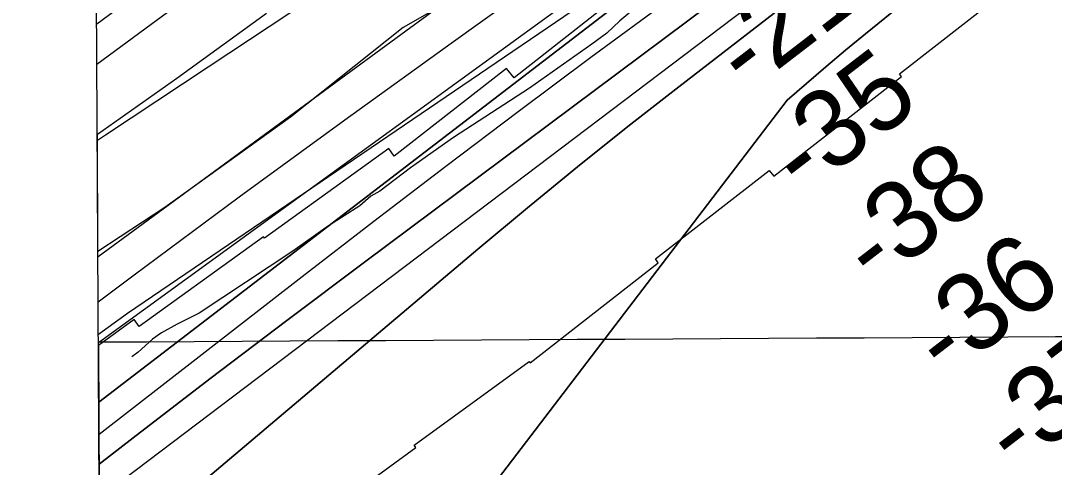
# Model space of a CAD drawing. Extents: x 3477039 to 3515015, y 546746 to 572297.
# Drawn here: x 3481169 to 3482058, y 558060 to 558445 of the extents above; entities that cross this region are included whole.
import ezdxf

# ---------------------------------------------------------------- set-up
doc = ezdxf.new("R2010")
doc.units = 0
for name, color, linetype in [('V-GRID-FRAM', 7, 'Continuous'), ('V-GRID-MAJR', 7, 'Continuous'), ('V-LEVE-TOET', 7, 'Continuous'), ('V-RIVR-EDGE', 7, 'Continuous'), ('V-RIVR-RANG', 7, 'Continuous'), ('V-RRAP-FSHR', 7, 'Continuous'), ('V-RRAP-RVMT', 7, 'Continuous'), ('V-SITE-VEGE', 7, 'Continuous'), ('V-SURV-LINE', 7, 'Continuous'), ('V-TOPO-DPTH', 7, 'Continuous'), ('V-TOPO-MINR', 7, 'Continuous'), ('V-TOPO-WATR', 7, 'Continuous')]:
    doc.layers.add(name, color=color, linetype=linetype)

msp = doc.modelspace()

# ---------------------------------------------------------------- linework, layer by layer
at = {"layer": 'V-GRID-FRAM'}
msp.add_lwpolyline([(3481168.518, 570290.238), (3512799.986, 570478.871), (3512916.353, 552296.053), (3481269.0160000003, 552107.327), (3481168.518, 570290.238)], dxfattribs=at)
at = {"layer": 'V-GRID-MAJR'}
msp.add_spline([(3481235.517, 558168.281), (3486509.202, 558197.813), (3491782.883, 558228.111), (3497056.56, 558259.177), (3502330.233, 558291.01), (3507603.9, 558323.61), (3512877.563, 558356.976), (3512877.5640000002, 558356.976)], degree=3, dxfattribs=at)
at = {"layer": 'V-LEVE-TOET'}
msp.add_lwpolyline([(3481234.195082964, 558407.4089459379), (3481280.788, 558441.858), (3481412.595, 558538.706), (3481544.986, 558634.96), (3481670.272, 558724.199), (3481805.639, 558825.731), (3481903.775, 558901.018), (3482025.5470000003, 558992.633), (3482136.696, 559079.017)], dxfattribs=at)
at = {"layer": 'V-RIVR-EDGE'}
for p, q in [((3481698.2744297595, 558456.2655974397), (3481684.2777987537, 558444.5673352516)), ((3481684.2777987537, 558444.5673352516), (3481673.0774546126, 558433.9795750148)), ((3481673.0774546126, 558433.9795750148), (3481660.2037592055, 558424.51336886)), ((3481660.2037592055, 558424.51336886), (3481606.474158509, 558386.6540703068)), ((3481606.474158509, 558386.6540703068), (3481541.0007055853, 558344.3541454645)), ((3481541.0007055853, 558344.3541454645), (3481504.061259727, 558318.1862015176)), ((3481504.061259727, 558318.1862015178), (3481477.7524011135, 558298.1377611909)), ((3481469.919482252, 558293.687464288), (3481460.400778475, 558285.3303785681)), ((3481477.752401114, 558298.1377611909), (3481469.9194822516, 558293.687464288)), ((3481460.400778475, 558285.3303785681), (3481433.5401226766, 558268.0768435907)), ((3481433.5401226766, 558268.0768435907), (3481402.7574813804, 558246.3633410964)), ((3481402.7574813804, 558246.3633410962), (3481322.171369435, 558192.9266218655)), ((3481322.171369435, 558192.9266218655), (3481303.1519215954, 558183.4756123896)), ((3481289.7250474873, 558176.2456068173), (3481281.889365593, 558170.6779003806)), ((3481303.1519215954, 558183.4756123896), (3481289.7250474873, 558176.2456068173)), ((3481281.889365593, 558170.6779003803), (3481269.5702304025, 558159.5341984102)), ((3481269.5702304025, 558159.5341984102), (3481264.174103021, 558155.4045292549))]:
    msp.add_line(p, q, dxfattribs=at)
at = {"layer": 'V-RRAP-FSHR'}
msp.add_lwpolyline([(3481235.479344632, 558175.0499377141), (3481260.4428451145, 558193.1714592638), (3481664.820445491, 558468.2199075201), (3481750.0889255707, 558561.2871716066), (3481840.825565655, 558681.3634597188), (3481906.3636137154, 558774.6293798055), (3482006.9367978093, 558887.3287719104), (3482130.171101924, 558983.5356199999), (3482200.9970859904, 559023.3917480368), (3482476.905694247, 559192.1162281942), (3482732.0414384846, 559365.8153003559), (3482809.3063345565, 559398.4931883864), (3482880.6279346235, 559442.7054124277), (3483189.6875189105, 559671.4506286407), (3483435.3512631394, 559838.6841647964), (3483794.6871994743, 560115.6474930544), (3484011.1055036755, 560303.9078452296), (3484237.0101438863, 560525.1594294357), (3484364.2073280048, 560616.4981815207), (3484735.59369635, 560876.4467257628)], dxfattribs=at)
at = {"layer": 'V-RRAP-RVMT'}
for p, q in [((3481690.8990000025, 558472.1770000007), (3481593.2320000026, 558395.5060000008)), ((3481925.1300000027, 558399.0520000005), (3482021.3090000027, 558474.1300000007)), ((3481586.7280000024, 558403.7230000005), (3481490.106000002, 558328.2100000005)), ((3481593.2320000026, 558395.5060000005), (3481586.7280000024, 558403.7230000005)), ((3481926.9130000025, 558396.7680000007), (3481925.1300000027, 558399.0520000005)), ((3481816.9820000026, 558310.8620000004), (3481926.9130000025, 558396.7680000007)), ((3481485.3440000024, 558334.6910000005), (3481378.5020000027, 558257.5560000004)), ((3481490.106000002, 558328.2100000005), (3481485.3440000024, 558334.6910000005)), ((3481714.9460000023, 558239.8450000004), (3481812.8220000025, 558315.8530000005)), ((3481812.8220000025, 558315.8530000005), (3481816.9820000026, 558310.8620000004)), ((3481377.4570000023, 558258.8290000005), (3481270.6140000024, 558181.4650000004)), ((3481378.5020000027, 558257.5560000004), (3481377.4570000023, 558258.8290000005)), ((3481717.3230000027, 558236.4610000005), (3481714.9460000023, 558239.8450000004)), ((3481607.0940000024, 558150.4090000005), (3481717.3230000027, 558236.4610000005)), ((3481266.0850000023, 558187.4830000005), (3481235.533001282, 558165.3419426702)), ((3481270.6140000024, 558181.4650000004), (3481266.0850000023, 558187.4830000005)), ((3481235.533001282, 558165.3419426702), (3481237.0653107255, 557888.1041246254)), ((3481507.3470000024, 558079.5810000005), (3481606.3730000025, 558151.4670000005)), ((3481606.3730000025, 558151.4670000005), (3481607.0940000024, 558150.4090000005)), ((3481395.671000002, 557995.2200000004), (3481508.8320000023, 558077.5090000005)), ((3481508.8320000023, 558077.5090000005), (3481507.3470000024, 558079.5810000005))]:
    msp.add_line(p, q, dxfattribs=at)
at = {"layer": 'V-SITE-VEGE'}
for p, q in [((3481614.194, 558505.678), (3481497.872, 558438.7409999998)), ((3481302.855, 558395.2390000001), (3481380.2770000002, 558451.2419999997)), ((3481497.872, 558438.7409999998), (3481400.903, 558361.6829999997)), ((3481234.528553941, 558347.074679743), (3481302.855, 558395.2390000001)), ((3481400.903, 558361.683), (3481292.748, 558284.103)), ((3481235.0867847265, 558246.0750508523), (3481234.528553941, 558347.074679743)), ((3481292.748, 558284.103), (3481235.0867847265, 558246.0750508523))]:
    msp.add_line(p, q, dxfattribs=at)
at = {"layer": 'V-SURV-LINE'}
msp.add_lwpolyline([(3482233.7177820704, 559176.383959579), (3481234.0049177, 558441.815183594)], dxfattribs=at)
at = {"layer": 'V-TOPO-DPTH'}
for points in [[(3483258.0969666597, 559622.4089991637), (3483216.128116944, 559593.3943183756), (3483174.05056909, 559564.5359292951), (3482656.9522254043, 559212.013813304), (3482622.193199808, 559188.2483233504), (3482587.4773858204, 559164.4200604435), (3482552.8263892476, 559140.4976381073), (3482518.218604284, 559116.5124428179), (3482489.91286442, 559096.8379972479), (3482441.21851361, 559062.9200777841), (3482392.569355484, 559028.9375977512), (3482343.9879863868, 558994.858276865), (3482295.4518099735, 558960.7143954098), (3481776.7899834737, 558595.0771223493), (3481757.1924210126, 558581.2273626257), (3481737.616455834, 558567.3472181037), (3481718.0728865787, 558553.4214963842), (3481698.550914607, 558539.4653898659), (3481539.0369112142, 558425.1490038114), (3481447.6805773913, 558359.1668403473), (3481356.652499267, 558292.7383286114), (3481266.1168046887, 558225.6402944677), (3481235.32715118, 558202.586008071)], [(3483466.8524723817, 559602.0502040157), (3483079.910446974, 559323.5326334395), (3483013.904200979, 559276.2357664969), (3482947.7640958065, 559229.1276916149), (3482881.4232018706, 559182.3028048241), (3482814.9484487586, 559135.666710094), (3482706.406110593, 559059.8633355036), (3482694.138504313, 559051.2199466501), (3482681.919392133, 559042.5091266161), (3482669.7730211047, 559033.6971598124), (3482657.675144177, 559024.8177618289), (3482479.5450852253, 558892.9355173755), (3482378.9351569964, 558817.3982824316), (3482279.0137450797, 558740.9732386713), (3482180.125107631, 558663.2164816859), (3482081.9249864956, 558584.571915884), (3481895.685325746, 558433.3611713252), (3481878.6389912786, 558419.3319762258), (3481861.7192994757, 558405.1536763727), (3481844.98957167, 558390.7517193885), (3481828.386486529, 558376.20065765), (3481238.632533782, 557604.5494533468)], [(3481238.632533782, 557604.5494533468), (3481828.386486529, 558376.20065765), (3481844.98957167, 558390.7517193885), (3481861.7192994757, 558405.1536763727), (3481878.6389912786, 558419.3319762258), (3481895.685325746, 558433.3611713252), (3482081.9249864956, 558584.571915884), (3482180.125107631, 558663.2164816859), (3482279.0137450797, 558740.9732386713), (3482378.9351569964, 558817.3982824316), (3482479.5450852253, 558892.9355173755), (3482657.675144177, 559024.8177618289), (3482669.7730211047, 559033.6971598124), (3482681.919392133, 559042.5091266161), (3482694.138504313, 559051.2199466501), (3482706.406110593, 559059.8633355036), (3482814.9484487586, 559135.666710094), (3482881.4232018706, 559182.3028048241), (3482947.7640958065, 559229.1276916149), (3483013.904200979, 559276.2357664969), (3483079.910446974, 559323.5326334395), (3483466.8524723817, 559602.0502040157)], [(3482581.864878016, 559106.3680743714), (3481898.7807116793, 558618.1103509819), (3481877.2572729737, 558602.6785031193), (3481855.763830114, 558587.2051165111), (3481834.3153810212, 558571.6694217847), (3481812.896927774, 558556.092188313), (3481793.132729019, 558541.674169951), (3481781.624896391, 558533.2665746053), (3481770.1250956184, 558524.8480241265), (3481758.637342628, 558516.4130409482), (3481747.1576214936, 558507.9671026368), (3481735.7085773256, 558499.4801532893), (3481724.292401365, 558490.9494810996), (3481712.9255277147, 558482.353224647), (3481701.591522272, 558473.7132453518), (3481235.802870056, 558116.5151013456)], [(3481235.802870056, 558116.5151013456), (3481701.591522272, 558473.7132453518), (3481712.9255277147, 558482.353224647), (3481724.292401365, 558490.9494810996), (3481735.7085773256, 558499.4801532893), (3481747.1576214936, 558507.9671026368), (3481758.637342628, 558516.4130409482), (3481770.1250956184, 558524.8480241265), (3481781.624896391, 558533.2665746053), (3481793.132729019, 558541.674169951), (3481812.896927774, 558556.092188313), (3481834.3153810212, 558571.6694217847), (3481855.763830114, 558587.2051165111), (3481877.2572729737, 558602.6785031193), (3481898.7807116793, 558618.1103509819), (3482581.864878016, 559106.3680743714)], [(3482613.955168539, 559081.0802431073), (3481836.769406, 558514.0701134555), (3481818.0521571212, 558500.3683516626), (3481799.364485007, 558486.6265035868), (3481780.7211780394, 558472.8245260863), (3481762.1074478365, 558458.9824623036), (3481464.386933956, 558236.8375586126), (3481397.7871208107, 558186.8057987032), (3481331.406524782, 558136.4867946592), (3481265.3547544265, 558085.7369244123), (3481236.0983432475, 558063.0557016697)], [(3481236.0983432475, 558063.0557016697), (3481265.3547544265, 558085.7369244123), (3481331.406524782, 558136.4867946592), (3481397.7871208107, 558186.8057987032), (3481464.386933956, 558236.8375586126), (3481762.1074478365, 558458.9824623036), (3481780.7211780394, 558472.8245260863), (3481799.364485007, 558486.6265035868), (3481818.0521571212, 558500.3683516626), (3481836.769406, 558514.0701134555), (3482613.955168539, 559081.0802431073)], [(3481236.595279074, 557973.1460527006), (3481562.0666288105, 558248.2351308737), (3481604.749376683, 558283.8166914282), (3481647.748016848, 558319.0068740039), (3481691.2204954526, 558353.6099896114), (3481735.00886635, 558387.8217272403), (3481817.2967433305, 558451.2180224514), (3481820.184165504, 558453.4300583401), (3481823.079546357, 558455.6315678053), (3481825.9868652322, 558457.8172876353), (3481828.9021427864, 558459.9924810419), (3481905.000333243, 558516.4503776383), (3481946.03318428, 558546.7611400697), (3481987.149377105, 558576.9579284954), (3482028.39058261, 558606.9837559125), (3482069.7151299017, 558636.8956093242)], [(3481236.595279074, 557973.1460527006), (3481562.0666288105, 558248.2351308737), (3481604.749376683, 558283.8166914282), (3481647.748016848, 558319.0068740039), (3481691.2204954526, 558353.6099896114), (3481735.00886635, 558387.8217272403), (3481817.2967433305, 558451.2180224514), (3481820.184165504, 558453.4300583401), (3481823.079546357, 558455.6315678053), (3481825.9868652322, 558457.8172876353), (3481828.9021427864, 558459.9924810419), (3481905.000333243, 558516.4503776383), (3481946.03318428, 558546.7611400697), (3481987.149377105, 558576.9579284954), (3482028.39058261, 558606.9837559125), (3482069.7151299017, 558636.8956093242)]]:
    msp.add_lwpolyline(points, dxfattribs=at)
at = {"layer": 'V-TOPO-MINR'}
for points in [[(3483258.0969666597, 559622.4089991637), (3483216.128116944, 559593.3943183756), (3483174.05056909, 559564.5359292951), (3482656.9522254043, 559212.013813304), (3482622.193199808, 559188.2483233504), (3482587.4773858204, 559164.4200604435), (3482552.8263892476, 559140.4976381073), (3482518.218604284, 559116.5124428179), (3482489.91286442, 559096.8379972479), (3482441.21851361, 559062.9200777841), (3482392.569355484, 559028.9375977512), (3482343.9879863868, 558994.858276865), (3482295.4518099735, 558960.7143954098), (3481776.7899834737, 558595.0771223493), (3481757.1924210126, 558581.2273626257), (3481737.616455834, 558567.3472181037), (3481718.0728865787, 558553.4214963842), (3481698.550914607, 558539.4653898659), (3481539.0369112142, 558425.1490038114), (3481447.6805773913, 558359.1668403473), (3481356.652499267, 558292.7383286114), (3481266.1168046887, 558225.6402944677), (3481235.32715118, 558202.586008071)], [(3483264.807183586, 559603.2142317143), (3483178.477335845, 559542.6117232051), (3483091.969862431, 559482.2650481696), (3483005.195950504, 559422.3021233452), (3482918.244412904, 559362.5950319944), (3482651.940452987, 559180.5983782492), (3482626.8141353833, 559163.339126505), (3482601.742790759, 559146.0007848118), (3482576.7539056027, 559128.5438081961), (3482551.819993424, 559111.0077416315), (3482210.166059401, 558869.5097127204), (3482134.1079232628, 558815.637404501), (3482058.1196291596, 558761.6669630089), (3481982.236098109, 558707.549321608), (3481906.422409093, 558653.3335469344), (3481770.715249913, 558556.0879055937), (3481762.813014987, 558550.4137379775), (3481754.918103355, 558544.7294197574), (3481747.034176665, 558539.0298756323), (3481739.1575732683, 558533.3201809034), (3481235.521097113, 558167.4957412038)], [(3483466.8524723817, 559602.0502040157), (3483079.910446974, 559323.5326334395), (3483013.904200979, 559276.2357664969), (3482947.7640958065, 559229.1276916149), (3482881.4232018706, 559182.3028048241), (3482814.9484487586, 559135.666710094), (3482706.406110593, 559059.8633355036), (3482694.138504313, 559051.2199466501), (3482681.919392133, 559042.5091266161), (3482669.7730211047, 559033.6971598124), (3482657.675144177, 559024.8177618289), (3482479.5450852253, 558892.9355173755), (3482378.9351569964, 558817.3982824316), (3482279.0137450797, 558740.9732386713), (3482180.125107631, 558663.2164816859), (3482081.9249864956, 558584.571915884), (3481895.685325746, 558433.3611713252), (3481878.6389912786, 558419.3319762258), (3481861.7192994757, 558405.1536763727), (3481844.98957167, 558390.7517193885), (3481828.386486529, 558376.20065765), (3481238.632533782, 557604.5494533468)], [(3483256.1553166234, 559490.3389779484), (3483196.7604338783, 559449.3133780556), (3483137.171212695, 559408.5670160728), (3482716.7730354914, 559123.2795781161), (3482684.909037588, 559101.526858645), (3482653.1263012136, 559079.656744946), (3482621.4654571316, 559057.6105399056), (3482589.8858745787, 559035.4469406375), (3482495.3691951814, 558968.7196734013), (3482416.767907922, 558912.8609398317), (3482338.4008456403, 558856.6776370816), (3482260.385120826, 558800.0074805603), (3482182.6036209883, 558743.012754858), (3481832.433169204, 558484.7445140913), (3481822.337800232, 558477.2704138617), (3481812.260577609, 558469.7720184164), (3481802.2105745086, 558462.2371801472), (3481792.178717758, 558454.6780466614), (3481236.257806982, 558034.2042330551)], [(3482613.955168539, 559081.0802431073), (3481836.769406, 558514.0701134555), (3481818.0521571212, 558500.3683516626), (3481799.364485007, 558486.6265035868), (3481780.7211780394, 558472.8245260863), (3481762.1074478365, 558458.9824623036), (3481464.386933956, 558236.8375586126), (3481397.7871208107, 558186.8057987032), (3481331.406524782, 558136.4867946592), (3481265.3547544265, 558085.7369244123), (3481236.0983432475, 558063.0557016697)], [(3482085.0094575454, 558912.7986827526), (3481984.756552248, 558843.9256510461), (3481884.271001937, 558775.3894371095), (3481734.356759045, 558673.6938525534), (3481708.626590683, 558656.2986802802), (3481682.8600958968, 558638.9576683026), (3481657.0391114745, 558621.6978967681), (3481631.181800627, 558604.4922855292), (3481506.432777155, 558521.7666738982), (3481418.169937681, 558463.2445679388), (3481329.9020696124, 558404.730048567), (3481241.6266586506, 558346.2269090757), (3481234.559122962, 558341.5438851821)], [(3482096.225983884, 558858.3491112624), (3482002.0146282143, 558791.939851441), (3481783.407790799, 558638.0548829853), (3481750.963997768, 558615.186282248), (3481718.5392671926, 558592.290720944), (3481686.143130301, 558569.3547187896), (3481653.7660558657, 558546.3917560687), (3481645.4349352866, 558540.4752159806), (3481608.964835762, 558514.4530302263), (3481572.572383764, 558488.32320607), (3481536.2964030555, 558462.0319243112), (3481500.0980698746, 558435.6330041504), (3481235.1121858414, 558241.4792756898)], [(3482142.9456515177, 558766.9425895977), (3482046.6690860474, 558696.9192236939), (3481841.579110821, 558547.2984079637), (3481813.162231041, 558526.5173888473), (3481784.777157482, 558505.6931192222), (3481756.4397932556, 558484.8039738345), (3481728.1342352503, 558463.8715779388), (3481659.393898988, 558412.91532018), (3481596.898317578, 558366.2663208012), (3481534.6111013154, 558319.3426342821), (3481472.6364327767, 558272.0069170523), (3481410.870129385, 558224.396512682), (3481235.956916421, 558088.6437870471)], [(3482069.7151299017, 558636.8956093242), (3482028.39058261, 558606.9837559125), (3481987.149377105, 558576.9579284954), (3481946.03318428, 558546.7611400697), (3481905.000333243, 558516.4503776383), (3481828.9021427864, 558459.9924810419), (3481825.9868652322, 558457.8172876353), (3481823.079546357, 558455.6315678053), (3481820.184165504, 558453.4300583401), (3481817.2967433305, 558451.2180224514), (3481735.00886635, 558387.8217272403), (3481691.2204954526, 558353.6099896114), (3481647.748016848, 558319.0068740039), (3481604.749376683, 558283.8166914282), (3481562.0666288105, 558248.2351308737), (3481236.595279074, 557973.1460527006)]]:
    msp.add_lwpolyline(points, dxfattribs=at)
at = {"layer": 'V-TOPO-WATR'}
msp.add_lwpolyline([(3482581.864878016, 559106.3680743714), (3481898.7807116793, 558618.1103509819), (3481877.2572729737, 558602.6785031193), (3481855.763830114, 558587.2051165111), (3481834.3153810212, 558571.6694217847), (3481812.896927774, 558556.092188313), (3481793.132729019, 558541.674169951), (3481781.624896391, 558533.2665746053), (3481770.1250956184, 558524.8480241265), (3481758.637342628, 558516.4130409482), (3481747.1576214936, 558507.9671026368), (3481735.7085773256, 558499.4801532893), (3481724.292401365, 558490.9494810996), (3481712.9255277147, 558482.353224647), (3481701.591522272, 558473.7132453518), (3481235.802870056, 558116.5151013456)], dxfattribs=at)

# ---------------------------------------------------------------- texts
at = {"layer": 'V-RIVR-RANG'}
for s, p in [('-21', (3481794.359461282, 558382.159072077)), ('-35', (3481842.3592585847, 558292.9236702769)), ('-38', (3481903.9507308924, 558214.1387785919)), ('-36', (3481965.123967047, 558135.0323327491)), ('-37', (3482025.660485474, 558055.4363566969))]:
    msp.add_text(s, height=67.00000000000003, rotation=37.55430555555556, dxfattribs=at).set_placement(p)

doc.saveas('drawing.dxf')
